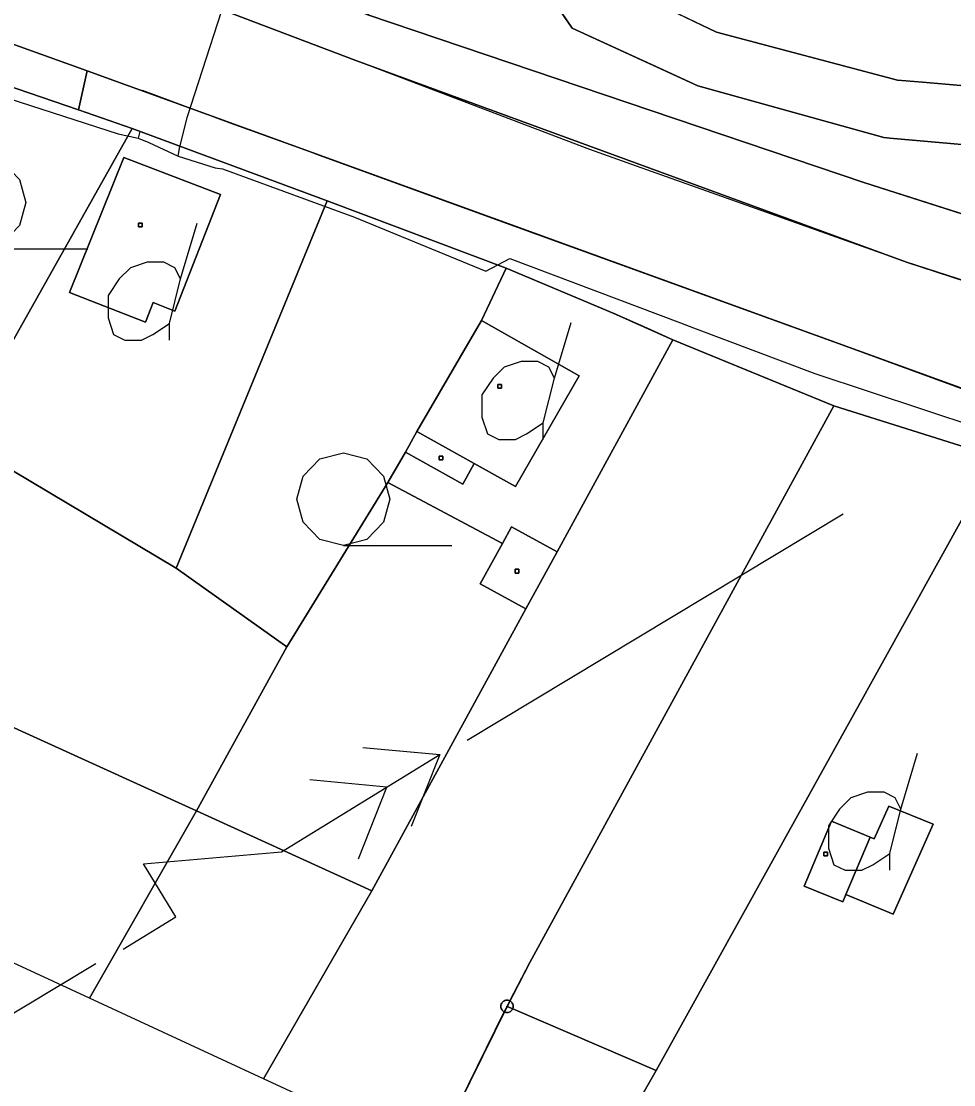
# Model space of a CAD drawing. Extents: x -645676 to -642474, y -1077513 to -1072613.
# Drawn here: x -643914.2 to -643839, y -1074724.5 to -1074638.6 of the extents above; entities that cross this region are included whole.
import ezdxf

# ---------------------------------------------------------------- set-up
doc = ezdxf.new("R2010")
doc.units = 0
for name, color, linetype in [('ELEKTRO', 7, 'Continuous'), ('KN', 7, 'Continuous'), ('KULTURY_STAV', 7, 'Continuous'), ('KULTURY_ZNACKY', 7, 'Continuous'), ('Obvod_KP_', 7, 'Continuous'), ('OBVOD_PU', 7, 'Continuous'), ('PLYNOVOD', 7, 'Continuous'), ('Silnice_II__t__dy_a_III__t__dy', 7, 'Continuous')]:
    doc.layers.add(name, color=color, linetype=linetype)

# ---------------------------------------------------------------- blocks, each defined once
blk = doc.blocks.new('3$0400')
blk.add_lwpolyline([(0, 0), (-0.38, 0.1), (-0.65, 0.38), (-0.75, 0.75), (-0.65, 1.12), (-0.38, 1.4), (0, 1.5), (0.38, 1.4), (0.65, 1.12), (0.75, 0.75), (0.65, 0.38), (0.38, 0.1), (0, 0), (1.75, 0)])
blk = doc.blocks.new('$431')
blk.add_line((0.63, 0.99), (0.9, 1.89))
blk.add_lwpolyline([(0.45, 0), (0.45, 0.27), (0.63, 0.99), (0.54, 1.17), (0.36, 1.26), (0.09, 1.26), (-0.18, 1.17), (-0.36, 0.99), (-0.54, 0.72), (-0.54, 0.36), (-0.45, 0.09), (-0.27, 0), (0, 0), (0.18, 0.09), (0.45, 0.27)])
blk = doc.blocks.new('6$6120')
for points in [[(-3, 0), (-2, 0), (-2, 1), (0, 0), (3, 0)], [(1, -0.75), (2, 0), (1, 0.75)], [(2, 0.75), (3, 0), (2, -0.75)]]:
    blk.add_lwpolyline(points)

msp = doc.modelspace()

# ---------------------------------------------------------------- linework, layer by layer
at = {"layer": 'ELEKTRO'}
msp.add_line((-643878.25, -1074696.64), (-643847.89, -1074678.37), dxfattribs=at)
msp.add_lwpolyline([(-644004.29, -1074773.2), (-643992.56, -1074765.09), (-643940.37, -1074734.01), (-643908.24, -1074714.68)], dxfattribs=at)
at = {"layer": 'KN'}
for points in [[(-644038.25, -1074608.27), (-643995.42, -1074612.43), (-643994.39, -1074613.86), (-643993.8, -1074614.11), (-643987.81, -1074614.84), (-643987.2, -1074614.63), (-643985.97, -1074613.54), (-643978.01, -1074614.74), (-643963.2, -1074617.46), (-643950.52, -1074620.18), (-643943.73, -1074621.94), (-643935.73, -1074624.39), (-643923.08, -1074628.51), (-643922.24, -1074630.43), (-643919.23, -1074631.47), (-643918.93, -1074631.43), (-643917.56, -1074630.39), (-643907.6, -1074634), (-643887.23, -1074641.74), (-643842.76, -1074658.03), (-643825, -1074663.82), (-643789.06, -1074672.02), (-643731.19, -1074682.69), (-643700.57, -1074688.77)], [(-644009.98, -1074619.52), (-643989.11, -1074621.69), (-643976.14, -1074623.66), (-643963.36, -1074626.12), (-643951.64, -1074628.64), (-643944.98, -1074630.44), (-643938.26, -1074632.5), (-643923.99, -1074637.18), (-643908.93, -1074642.58), (-643909.63, -1074645.74), (-643918.62, -1074642.65), (-643939.92, -1074635.33), (-643947.14, -1074633.7), (-643954.87, -1074631.64), (-643964.24, -1074629.04), (-643984.71, -1074625.11), (-643985.9, -1074624.88), (-644003.76, -1074621.94)], [(-643698.85, -1074696.96), (-643747.5, -1074687.71), (-643812.53, -1074675.28), (-643836.99, -1074668.7), (-643908.93, -1074642.58), (-643923.99, -1074637.18), (-643938.26, -1074632.5), (-643944.98, -1074630.44), (-643951.64, -1074628.64), (-643963.36, -1074626.12), (-643976.14, -1074623.66), (-643989.11, -1074621.69), (-644009.98, -1074619.52)], [(-643700.57, -1074688.77), (-643731.19, -1074682.69), (-643789.06, -1074672.02), (-643825, -1074663.82), (-643842.76, -1074658.03), (-643887.23, -1074641.74), (-643907.6, -1074634), (-643907.07, -1074634.1), (-643906.07, -1074633.79), (-643904.88, -1074632.64), (-643903.84, -1074630.99), (-643901.59, -1074631.68), (-643886.28, -1074638.05), (-643846.21, -1074651.59), (-643813.07, -1074662.2), (-643799.68, -1074665.05), (-643759.21, -1074673.5), (-643745.86, -1074676.14), (-643730.15, -1074676.99), (-643704.2, -1074683.02)], [(-643835.98, -1074673.63), (-643848.65, -1074669.63), (-643861.64, -1074664.31), (-643866.45, -1074662.14), (-643875.1, -1074658.53), (-643889.54, -1074653.08), (-643905.29, -1074647.23), (-643909.63, -1074645.74), (-643908.93, -1074642.58), (-643836.99, -1074668.7)], [(-643902.5, -1074792.52), (-643862.99, -1074723.31), (-643835.74, -1074674.22), (-643835.67, -1074674.25), (-643835.59, -1074674.27), (-643835.5, -1074674.28), (-643835.41, -1074674.27), (-643835.33, -1074674.25), (-643835.25, -1074674.21), (-643835.18, -1074674.16), (-643835.12, -1074674.1), (-643835.07, -1074674.03), (-643835.03, -1074673.95), (-643835.02, -1074673.93), (-643817.27, -1074679.45), (-643833.58, -1074710.19), (-643836.06, -1074715.35), (-643830.01, -1074718.22), (-643864.03, -1074776.63)], [(-643875.03, -1074718.13), (-643875.03, -1074718.14), (-643875.03, -1074718.15), (-643875.04, -1074718.15), (-643875.04, -1074718.14), (-643875.04, -1074718.13), (-643875.03, -1074718.13)], [(-643875.02, -1074718.14), (-643875.03, -1074718.14), (-643875.03, -1074718.13), (-643875.02, -1074718.13), (-643875.02, -1074718.14)]]:
    msp.add_lwpolyline(points, dxfattribs=at)
for points in [[(-643909.63, -1074645.74), (-643905.29, -1074647.23), (-643919.38, -1074672.26), (-643922.9, -1074678.59), (-643932.11, -1074674.7), (-643928.4, -1074666.5), (-643918.62, -1074642.65)], [(-643889.54, -1074653.08), (-643901.74, -1074682.74), (-643919.38, -1074672.26), (-643905.29, -1074647.23)], [(-643898.16, -1074652.58), (-643901.84, -1074661.98), (-643903.61, -1074661.29), (-643904.23, -1074662.87), (-643910.36, -1074660.47), (-643905.96, -1074649.58)], [(-643898.16, -1074652.58), (-643905.96, -1074649.58), (-643910.36, -1074660.47), (-643904.23, -1074662.87), (-643903.61, -1074661.29), (-643901.84, -1074661.98)], [(-643875.1, -1074658.53), (-643877.09, -1074662.75), (-643882.3, -1074671.72), (-643883.23, -1074673.38), (-643884.65, -1074675.82), (-643892.81, -1074689.1), (-643901.74, -1074682.74), (-643889.54, -1074653.08)], [(-643904.49, -1074655.19), (-643904.79, -1074655.19), (-643904.79, -1074654.89), (-643904.49, -1074654.89)], [(-643904.49, -1074655.19), (-643904.49, -1074654.89), (-643904.79, -1074654.89), (-643904.79, -1074655.19)], [(-643861.64, -1074664.31), (-643870.98, -1074681.42), (-643874.66, -1074679.4), (-643875.4, -1074680.75), (-643884.65, -1074675.82), (-643883.23, -1074673.38), (-643878.59, -1074675.96), (-643877.67, -1074674.29), (-643874.35, -1074676.14), (-643869.19, -1074667.21), (-643877.09, -1074662.75), (-643875.1, -1074658.53), (-643866.45, -1074662.14)], [(-643877.67, -1074674.29), (-643882.3, -1074671.72), (-643877.09, -1074662.75), (-643869.19, -1074667.21), (-643874.35, -1074676.14)], [(-643848.65, -1074669.63), (-643873.18, -1074714.61), (-643874.8, -1074717.7), (-643874.86, -1074717.67), (-643874.94, -1074717.65), (-643875.03, -1074717.64), (-643875.12, -1074717.65), (-643875.2, -1074717.67), (-643875.28, -1074717.71), (-643875.35, -1074717.76), (-643875.41, -1074717.82), (-643875.46, -1074717.89), (-643875.5, -1074717.97), (-643875.52, -1074718.05), (-643875.53, -1074718.14), (-643875.52, -1074718.23), (-643875.5, -1074718.31), (-643875.46, -1074718.39), (-643875.41, -1074718.46), (-643875.35, -1074718.52), (-643875.28, -1074718.57), (-643875.25, -1074718.59), (-643881.02, -1074730.32), (-643894.68, -1074723.99), (-643885.94, -1074708.81), (-643873.5, -1074686.03), (-643870.98, -1074681.42), (-643861.64, -1074664.31)], [(-643875.47, -1074668.22), (-643875.77, -1074668.22), (-643875.77, -1074667.92), (-643875.47, -1074667.92)], [(-643875.47, -1074668.22), (-643875.47, -1074667.92), (-643875.77, -1074667.92), (-643875.77, -1074668.22)], [(-643835.98, -1074673.63), (-643835.99, -1074673.69), (-643836, -1074673.78), (-643835.99, -1074673.87), (-643835.97, -1074673.95), (-643835.93, -1074674.03), (-643835.88, -1074674.1), (-643835.82, -1074674.16), (-643835.75, -1074674.21), (-643835.74, -1074674.22), (-643862.99, -1074723.31), (-643874.57, -1074718.34), (-643874.56, -1074718.31), (-643874.54, -1074718.23), (-643874.53, -1074718.14), (-643874.54, -1074718.05), (-643874.56, -1074717.97), (-643874.6, -1074717.89), (-643874.65, -1074717.82), (-643874.71, -1074717.76), (-643874.78, -1074717.71), (-643874.8, -1074717.7), (-643873.18, -1074714.61), (-643848.65, -1074669.63)], [(-643877.67, -1074674.29), (-643878.59, -1074675.96), (-643883.23, -1074673.38), (-643882.3, -1074671.72)], [(-643901.74, -1074682.74), (-643892.81, -1074689.1), (-643900.11, -1074702.36), (-643928.94, -1074689.24), (-643922.9, -1074678.59), (-643919.38, -1074672.26)], [(-643880.21, -1074673.99), (-643880.51, -1074673.99), (-643880.51, -1074673.69), (-643880.21, -1074673.69)], [(-643880.21, -1074673.99), (-643880.21, -1074673.69), (-643880.51, -1074673.69), (-643880.51, -1074673.99)], [(-643875.4, -1074680.75), (-643877.19, -1074684.02), (-643873.5, -1074686.03), (-643885.94, -1074708.81), (-643900.11, -1074702.36), (-643892.81, -1074689.1), (-643884.65, -1074675.82)], [(-643870.98, -1074681.42), (-643873.5, -1074686.03), (-643877.19, -1074684.02), (-643875.4, -1074680.75), (-643874.66, -1074679.4)], [(-643874.08, -1074683.14), (-643874.38, -1074683.14), (-643874.38, -1074682.84), (-643874.08, -1074682.84)], [(-643874.08, -1074683.14), (-643874.08, -1074682.84), (-643874.38, -1074682.84), (-643874.38, -1074683.14)], [(-643900.11, -1074702.36), (-643908.75, -1074717.48), (-643937.42, -1074704.2), (-643928.94, -1074689.24)], [(-643885.94, -1074708.81), (-643894.68, -1074723.99), (-643908.75, -1074717.48), (-643900.11, -1074702.36)], [(-643845.71, -1074704.47), (-643848.82, -1074703.19), (-643851.03, -1074708.43), (-643847.92, -1074709.71), (-643847.67, -1074709.11), (-643843.85, -1074710.7), (-643840.63, -1074703.42), (-643844.21, -1074701.98), (-643845.39, -1074704.6)], [(-643847.67, -1074709.11), (-643845.71, -1074704.47), (-643845.39, -1074704.6), (-643844.21, -1074701.98), (-643840.63, -1074703.42), (-643843.85, -1074710.7)], [(-643845.71, -1074704.47), (-643847.67, -1074709.11), (-643847.92, -1074709.71), (-643851.03, -1074708.43), (-643848.82, -1074703.19)], [(-643849.16, -1074705.99), (-643849.46, -1074705.99), (-643849.46, -1074705.69), (-643849.16, -1074705.69)], [(-643849.16, -1074705.99), (-643849.16, -1074705.69), (-643849.46, -1074705.69), (-643849.46, -1074705.99)], [(-643874.8, -1074717.7), (-643875.03, -1074718.13), (-643875.04, -1074718.13), (-643875.04, -1074718.14), (-643875.04, -1074718.15), (-643875.03, -1074718.15), (-643875.25, -1074718.59), (-643875.28, -1074718.57), (-643875.35, -1074718.52), (-643875.41, -1074718.46), (-643875.46, -1074718.39), (-643875.5, -1074718.31), (-643875.52, -1074718.23), (-643875.53, -1074718.14), (-643875.52, -1074718.05), (-643875.5, -1074717.97), (-643875.46, -1074717.89), (-643875.41, -1074717.82), (-643875.35, -1074717.76), (-643875.28, -1074717.71), (-643875.2, -1074717.67), (-643875.12, -1074717.65), (-643875.03, -1074717.64), (-643874.94, -1074717.65), (-643874.86, -1074717.67)], [(-643874.57, -1074718.34), (-643874.6, -1074718.39), (-643874.65, -1074718.46), (-643874.71, -1074718.52), (-643874.78, -1074718.57), (-643874.86, -1074718.61), (-643874.94, -1074718.63), (-643875.03, -1074718.64), (-643875.12, -1074718.63), (-643875.2, -1074718.61), (-643875.25, -1074718.59), (-643875.03, -1074718.15), (-643875.02, -1074718.15), (-643875.02, -1074718.14)], [(-643874.57, -1074718.34), (-643875.02, -1074718.14), (-643875.02, -1074718.13), (-643875.03, -1074718.13), (-643874.8, -1074717.7), (-643874.78, -1074717.71), (-643874.71, -1074717.76), (-643874.65, -1074717.82), (-643874.6, -1074717.89), (-643874.56, -1074717.97), (-643874.54, -1074718.05), (-643874.53, -1074718.14), (-643874.54, -1074718.23), (-643874.56, -1074718.31)], [(-643875.02, -1074718.14), (-643875.02, -1074718.15), (-643875.03, -1074718.15), (-643875.03, -1074718.14)], [(-643862.99, -1074723.31), (-643902.5, -1074792.52), (-643939.52, -1074858.66), (-643942.39, -1074855.08), (-643881.02, -1074730.32), (-643875.25, -1074718.59), (-643875.2, -1074718.61), (-643875.12, -1074718.63), (-643875.03, -1074718.64), (-643874.94, -1074718.63), (-643874.86, -1074718.61), (-643874.78, -1074718.57), (-643874.71, -1074718.52), (-643874.65, -1074718.46), (-643874.6, -1074718.39), (-643874.57, -1074718.34)]]:
    msp.add_lwpolyline(points, close=True, dxfattribs=at)
at = {"layer": 'KULTURY_STAV'}
for points in [[(-643829.71, -1074644.51), (-643841.47, -1074643.49), (-643843.5, -1074643.32), (-643858.11, -1074639.46), (-643866.18, -1074635.58), (-643870.17, -1074629.68), (-643869.85, -1074623.66), (-643868.79, -1074622.17), (-643853.18, -1074596.13), (-643846.1, -1074584.31), (-643845.57, -1074577.65), (-643847.77, -1074572.46), (-643851.1, -1074564.58), (-643852.81, -1074557.21), (-643851.27, -1074551.44), (-643820.66, -1074501.16)], [(-643830.05, -1074649.25), (-643842.29, -1074648.17), (-643844.12, -1074648.01), (-643844.6, -1074647.97), (-643859.61, -1074643.78), (-643862.73, -1074642.36), (-643869.77, -1074639.14), (-643872.01, -1074635.84), (-643875.07, -1074631.32), (-643874.33, -1074622.05), (-643872.86, -1074618.75), (-643870.95, -1074615.75), (-643860.72, -1074599.67), (-643857.05, -1074593.91), (-643851.19, -1074582.9), (-643850.82, -1074577.66), (-643850.97, -1074576.1), (-643855.73, -1074568.89), (-643858.78, -1074559.58), (-643857.81, -1074555.73), (-643857.05, -1074552.75), (-643837.68, -1074519.17)], [(-643838.05, -1074529.73), (-643851.27, -1074551.44), (-643852.81, -1074557.21), (-643851.1, -1074564.58), (-643847.77, -1074572.46), (-643845.57, -1074577.65), (-643846.1, -1074584.31), (-643853.18, -1074596.13), (-643861.18, -1074609.47), (-643868.79, -1074622.17), (-643869.85, -1074623.66), (-643870.17, -1074629.68), (-643866.18, -1074635.58), (-643862.49, -1074637.35), (-643858.11, -1074639.46), (-643843.5, -1074643.32), (-643842.12, -1074643.44), (-643841.47, -1074643.49), (-643829.71, -1074644.51)], [(-643850.82, -1074577.66), (-643851.19, -1074582.9), (-643857.05, -1074593.91), (-643872.86, -1074618.75), (-643874.33, -1074622.05), (-643875.07, -1074631.32), (-643869.77, -1074639.14), (-643859.61, -1074643.78), (-643844.6, -1074647.97), (-643844.12, -1074648.01), (-643830.05, -1074649.25), (-643826.75, -1074650.41), (-643824.22, -1074654.37), (-643824.63, -1074658.5), (-643846.21, -1074651.59), (-643886.28, -1074638.05), (-643850.82, -1074577.66)], [(-644011.22, -1074608.04), (-643988.48, -1074610.4), (-643977.18, -1074611.61), (-643962.4, -1074614.32), (-643942.33, -1074619.15), (-643925.99, -1074624.09), (-643903.84, -1074630.99), (-643888.41, -1074604.77), (-643882.4, -1074594.55), (-643880.74, -1074595.51), (-643901.59, -1074631.68), (-643886.28, -1074638.05), (-643872.37, -1074642.75), (-643862.9, -1074645.95), (-643846.21, -1074651.59), (-643842.45, -1074652.79), (-643824.63, -1074658.5)], [(-643918.62, -1074642.65), (-643909.63, -1074645.74), (-643905.29, -1074647.23), (-643919.38, -1074672.26), (-643922.9, -1074678.59), (-643932.11, -1074674.7), (-643928.4, -1074666.5), (-643918.62, -1074642.65)], [(-643880.76, -1074729.8), (-643876.47, -1074721.08), (-643875.03, -1074718.14), (-643873.18, -1074714.61), (-643869.81, -1074708.43), (-643869.02, -1074706.98), (-643865.47, -1074700.47), (-643848.65, -1074669.63), (-643854.3, -1074667.32), (-643861.64, -1074664.31), (-643863.72, -1074663.37), (-643866.45, -1074662.14), (-643873.24, -1074659.31), (-643875.1, -1074658.53), (-643889.54, -1074653.08), (-643905.29, -1074647.23), (-643909.63, -1074645.74), (-643918.62, -1074642.65)], [(-643905.29, -1074647.23), (-643889.54, -1074653.08), (-643901.74, -1074682.74), (-643919.38, -1074672.26), (-643905.29, -1074647.23)], [(-643889.54, -1074653.08), (-643875.1, -1074658.53), (-643877.09, -1074662.75), (-643882.3, -1074671.72), (-643883.23, -1074673.38), (-643884.65, -1074675.82), (-643875.4, -1074680.75), (-643877.19, -1074684.02), (-643873.5, -1074686.03), (-643885.94, -1074708.81), (-643900.11, -1074702.36), (-643892.81, -1074689.1), (-643901.74, -1074682.74), (-643889.54, -1074653.08)], [(-643875.1, -1074658.53), (-643866.45, -1074662.14), (-643861.64, -1074664.31), (-643870.98, -1074681.42), (-643873.5, -1074686.03), (-643877.19, -1074684.02), (-643875.4, -1074680.75), (-643884.65, -1074675.82), (-643883.23, -1074673.38), (-643882.3, -1074671.72), (-643877.09, -1074662.75), (-643875.1, -1074658.53)], [(-644008.32, -1074716.63), (-644001.9, -1074706.23), (-643998.79, -1074701.09), (-643982.46, -1074710.57), (-643970.16, -1074689.04), (-643961.74, -1074674.32), (-643960.68, -1074672.47), (-643956.75, -1074665.35), (-643944.86, -1074668.92), (-643932.11, -1074674.7), (-643922.9, -1074678.59), (-643919.38, -1074672.26), (-643901.74, -1074682.74), (-643892.81, -1074689.1), (-643900.11, -1074702.36), (-643885.94, -1074708.81), (-643873.5, -1074686.03), (-643870.98, -1074681.42), (-643861.64, -1074664.31)], [(-643861.64, -1074664.31), (-643854.3, -1074667.32), (-643848.65, -1074669.63), (-643873.18, -1074714.61), (-643875.03, -1074718.14), (-643881.02, -1074730.32), (-643942.39, -1074855.08), (-643941.48, -1074856.22), (-643942.25, -1074857.65), (-643943.92, -1074860.74), (-643945.19, -1074863.11), (-643916.56, -1074897.7)], [(-643844.21, -1074701.98), (-643840.63, -1074703.42), (-643843.85, -1074710.7), (-643847.67, -1074709.11), (-643847.92, -1074709.71), (-643851.03, -1074708.43), (-643848.82, -1074703.19), (-643845.71, -1074704.47), (-643845.39, -1074704.6), (-643844.21, -1074701.98)], [(-643851.03, -1074708.43), (-643847.92, -1074709.71), (-643847.67, -1074709.11), (-643843.85, -1074710.7), (-643840.63, -1074703.42), (-643844.21, -1074701.98), (-643845.39, -1074704.6), (-643845.71, -1074704.47), (-643848.82, -1074703.19), (-643851.03, -1074708.43)]]:
    msp.add_lwpolyline(points, dxfattribs=at)
at = {"layer": 'Obvod_KP_'}
for points in [[(-644004.87, -1074567.72), (-644001.9, -1074569.38), (-644001.59, -1074569.55), (-644001, -1074569.87), (-643961.52, -1074562.44), (-643938.34, -1074572.47), (-643882.4, -1074594.55), (-643880.62, -1074595.31), (-643865.95, -1074569.86), (-643850.82, -1074577.66), (-643886.28, -1074638.05), (-643846.21, -1074651.59), (-643813.07, -1074662.2), (-643799.68, -1074665.05), (-643759.21, -1074673.5), (-643745.86, -1074676.14), (-643730.15, -1074676.99), (-643712.93, -1074647.72)], [(-643716.17, -1074854.15), (-643740.1, -1074891.11), (-643751.69, -1074905.93), (-643763.07, -1074920.47), (-643794.49, -1074954.62), (-643837.29, -1074897.43), (-643842.84, -1074902.26), (-643879.1, -1074933.84), (-643891.75, -1074918.13), (-643915.06, -1074888.77), (-643919.2, -1074883.8), (-643923.46, -1074878.69), (-643939.52, -1074858.66), (-643942.39, -1074855.08), (-643881.02, -1074730.32), (-643894.68, -1074723.99), (-643908.75, -1074717.48), (-643937.42, -1074704.2), (-643970.16, -1074689.04), (-643982.46, -1074710.57), (-643998.79, -1074701.09), (-644001.9, -1074706.23), (-644008.32, -1074716.63)]]:
    msp.add_lwpolyline(points, dxfattribs=at)
at = {"layer": 'OBVOD_PU'}
for points in [[(-644004.87, -1074567.72), (-644001.9, -1074569.38), (-644001.59, -1074569.55), (-644001, -1074569.87), (-643961.52, -1074562.44), (-643938.34, -1074572.47), (-643882.4, -1074594.55), (-643880.62, -1074595.31), (-643865.95, -1074569.86), (-643850.82, -1074577.66), (-643886.28, -1074638.05), (-643846.21, -1074651.59), (-643813.07, -1074662.2), (-643799.68, -1074665.05), (-643759.21, -1074673.5), (-643745.86, -1074676.14), (-643730.15, -1074676.99), (-643712.93, -1074647.72)], [(-643716.17, -1074854.15), (-643740.1, -1074891.11), (-643751.69, -1074905.93), (-643763.07, -1074920.47), (-643794.49, -1074954.62), (-643837.29, -1074897.43), (-643842.84, -1074902.26), (-643879.1, -1074933.84), (-643891.75, -1074918.13), (-643915.06, -1074888.77), (-643919.2, -1074883.8), (-643923.46, -1074878.69), (-643939.52, -1074858.66), (-643942.39, -1074855.08), (-643881.02, -1074730.32), (-643894.68, -1074723.99), (-643908.75, -1074717.48), (-643937.42, -1074704.2), (-643970.16, -1074689.04), (-643982.46, -1074710.57), (-643998.79, -1074701.09), (-644001.9, -1074706.23), (-644008.32, -1074716.63)]]:
    msp.add_lwpolyline(points, dxfattribs=at)
at = {"layer": 'PLYNOVOD'}
for p, q in [((-643900.86, -1074646.35), (-643897.76, -1074636.75)), ((-643932.82, -1074639.1), (-643906.42, -1074647.68)), ((-643901.48, -1074648.85), (-643900.86, -1074646.35)), ((-643906.42, -1074647.68), (-643904.82, -1074648.03)), ((-643904.7, -1074647.59), (-643904.82, -1074648.03)), ((-643904.68, -1074647.54), (-643904.7, -1074647.59)), ((-643904.67, -1074647.49), (-643904.68, -1074647.54)), ((-643904.82, -1074648.03), (-643903.95, -1074648.38)), ((-643903.95, -1074648.38), (-643901.57, -1074649.46)), ((-643901.57, -1074649.46), (-643901.48, -1074648.85)), ((-643901.57, -1074649.46), (-643898.59, -1074650.41)), ((-643898.59, -1074650.41), (-643898.01, -1074650.49)), ((-643898.01, -1074650.49), (-643887.35, -1074654.39)), ((-643887.35, -1074654.39), (-643876.73, -1074658.77)), ((-643876.73, -1074658.77), (-643874.81, -1074657.73)), ((-643874.81, -1074657.73), (-643861.02, -1074662.93)), ((-643861.02, -1074662.93), (-643859.96, -1074663.33)), ((-643859.96, -1074663.33), (-643850.18, -1074667.02)), ((-643850.18, -1074667.02), (-643832.93, -1074672.75))]:
    msp.add_line(p, q, dxfattribs=at)
at = {"layer": 'Silnice_II__t__dy_a_III__t__dy'}
for p, q in [((-643868.33, -1074648.93), (-643887.23, -1074641.74)), ((-643897.3, -1074646.82), (-643904.46, -1074644.18)), ((-643890.48, -1074649.28), (-643897.3, -1074646.82)), ((-643890.48, -1074649.28), (-643874.13, -1074655.23)), ((-643864.57, -1074650.28), (-643868.33, -1074648.93)), ((-643842.76, -1074658.03), (-643864.57, -1074650.28)), ((-643874.13, -1074655.23), (-643847.07, -1074665.03)), ((-643825, -1074663.81), (-643842.76, -1074658.03)), ((-643847.07, -1074665.03), (-643836.11, -1074669.06))]:
    msp.add_line(p, q, dxfattribs=at)

# ---------------------------------------------------------------- block references
at = {"layer": 'ELEKTRO', "xscale": 4.999999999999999, "yscale": 5, "rotation": 31.571703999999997}
msp.add_blockref('6$6120', (-643893.24, -1074705.66), dxfattribs=at)
at = {"layer": 'KULTURY_ZNACKY', "xscale": 5, "yscale": 5}
for name, p in [('3$0400', (-643917.63, -1074656.96)), ('$431', (-643904.54, -1074664.33)), ('$431', (-643874.35, -1074672.36)), ('3$0400', (-643888.24, -1074680.92)), ('$431', (-643846.38, -1074707.15))]:
    msp.add_blockref(name, p, dxfattribs=at)

doc.saveas('drawing.dxf')
